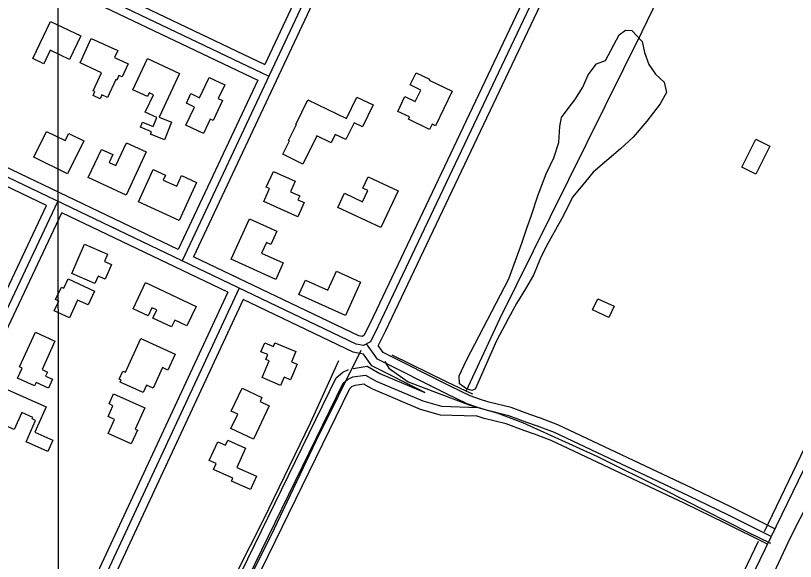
# Model space of a CAD drawing. Extents: x 3297772 to 3335630, y 634068 to 659439.
# Drawn here: x 3317586 to 3318961, y 644271 to 645232 of the extents above; entities that cross this region are included whole.
import ezdxf

# ---------------------------------------------------------------- set-up
doc = ezdxf.new("R2010")
doc.units = 0
for name, color, linetype in [('V-BLDG-OTLN', 7, 'Continuous'), ('V-DTCH-CNTR', 7, 'Continuous'), ('V-GRID-MAJR', 7, 'Continuous'), ('V-ROAD-CNTR', 7, 'Continuous'), ('V-SITE-VEGE', 7, 'Continuous'), ('V-TOPO-SHOR', 7, 'Continuous')]:
    doc.layers.add(name, color=color, linetype=linetype)

msp = doc.modelspace()

# ---------------------------------------------------------------- linework, layer by layer
at = {"layer": 'V-BLDG-OTLN'}
for points in [[(3317647.3, 645222.2), (3317700.8, 645196.6), (3317680.9, 645154.9), (3317646.6, 645171.3), (3317635.2, 645147.5), (3317616, 645156.7)], [(3317699.4, 645149.1), (3317719.2, 645192.2), (3317765.8, 645170.8), (3317760.1, 645158.4), (3317783.9, 645147.4), (3317773.4, 645124.6), (3317768, 645127.1), (3317764.1, 645118.7), (3317762.3, 645119.6), (3317747.9, 645088.1), (3317737.9, 645092.7), (3317734.9, 645086), (3317722.5, 645091.7), (3317725.7, 645098.6), (3317722.6, 645100.1), (3317737.1, 645131.8)], [(3317839.1, 645053.4), (3317860.9, 645044.5), (3317848.1, 645013.3), (3317823.7, 645023.3), (3317825.5, 645027.8), (3317806, 645035.7), (3317809.5, 645044.4), (3317828.1, 645036.8), (3317834.6, 645052.6), (3317814.3, 645062.1), (3317828.7, 645093.1), (3317821.3, 645096.5), (3317818.1, 645089.7), (3317792.7, 645101.5), (3317818.4, 645156.9), (3317874.9, 645130.6)], [(3317886.1, 645039.3), (3317901.1, 645071.2), (3317886.8, 645078), (3317894.8, 645095), (3317910, 645087.8), (3317926.8, 645123.4), (3317954.4, 645110.5), (3317942.9, 645086.1), (3317950.4, 645082.6), (3317933.9, 645047.5), (3317928.7, 645049.9), (3317916.9, 645024.8)], [(3318355.5, 645099.2), (3318326.2, 645038.2), (3318320, 645041.2), (3318315.5, 645031.9), (3318278.3, 645049.8), (3318280.2, 645053.8), (3318259.7, 645063.7), (3318272.3, 645090), (3318290.6, 645081.2), (3318300.2, 645101.3), (3318281.5, 645110.3), (3318291.9, 645131.9), (3318315.8, 645120.5), (3318315, 645118.6)], [(3318116.7, 645020.5), (3318092.4, 644970.8), (3318057, 644988.1), (3318068.5, 645011.5), (3318067.1, 645012.2), (3318080.9, 645040.3), (3318080.1, 645040.7), (3318101.3, 645084.2), (3318169.2, 645051.1), (3318187.7, 645088.9), (3318216.1, 645075.1), (3318197.3, 645036.5), (3318182.7, 645043.6), (3318168.3, 645014), (3318149.4, 645023.2), (3318142, 645008.2)], [(3317705.9, 645011.7), (3317677.2, 644953.7), (3317617.8, 644983), (3317640.3, 645028.5), (3317673.1, 645012.3), (3317679.3, 645024.8)], [(3318866.6, 644965.1), (3318891.1, 645014.5), (3318915.5, 645002.3), (3318890.9, 644953)], [(3317816.2, 644992.3), (3317780.5, 644915.9), (3317713.9, 644947), (3317737.1, 644996.7), (3317757, 644987.4), (3317750.6, 644973.6), (3317762.5, 644968.1), (3317781.4, 645008.5)], [(3317904.6, 644938.6), (3317874, 644871.4), (3317802.3, 644904.1), (3317828.4, 644961.4), (3317850.3, 644951.4), (3317846.2, 644942.4), (3317870, 644931.6), (3317878.5, 644950.5)], [(3318083.2, 644877.8), (3318023.2, 644904.7), (3318033.5, 644927.6), (3318027.7, 644930.2), (3318040.2, 644957.9), (3318078.8, 644940.6), (3318070.4, 644921.9), (3318086.7, 644914.7), (3318083.5, 644907.7), (3318094.4, 644902.8)], [(3318229.9, 644858.9), (3318154.1, 644894.3), (3318165.8, 644919.3), (3318197.5, 644904.5), (3318206.7, 644924.1), (3318198, 644928.1), (3318207.4, 644948.2), (3318260.2, 644923.5)], [(3318044.4, 644767.6), (3317965.9, 644803.2), (3317998.2, 644874.4), (3318046.3, 644852.6), (3318035.7, 644829.3), (3318028.2, 644832.7), (3318019.6, 644813.7), (3318057.5, 644796.5)], [(3317684.7, 644777.9), (3317707.2, 644829.6), (3317748, 644811.9), (3317742.4, 644799.1), (3317754.9, 644793.7), (3317743.6, 644767.8), (3317731.3, 644773.2), (3317725.6, 644760.1)], [(3318167.3, 644703.9), (3318085.4, 644740.8), (3318096.9, 644766.3), (3318136.3, 644748.5), (3318151.4, 644782.1), (3318194, 644762.8)], [(3317678.3, 644768.6), (3317724.9, 644747.1), (3317713.5, 644722.5), (3317695, 644731.1), (3317680.7, 644700), (3317653.9, 644712.4), (3317661.7, 644729.4), (3317656.2, 644732), (3317666.5, 644754.1), (3317670.7, 644752.2)], [(3317814.9, 644762.1), (3317904, 644720), (3317887.8, 644685.8), (3317866.2, 644696), (3317860.5, 644684), (3317827.9, 644699.4), (3317834.6, 644713.7), (3317826.2, 644717.7), (3317819.3, 644703.1), (3317792.9, 644715.5)], [(3318612.2, 644733.5), (3318641.1, 644720.3), (3318632.1, 644700.5), (3318603.1, 644713.8)], [(3317655.1, 644658.5), (3317632.3, 644608.5), (3317641.9, 644604.1), (3317638.7, 644597.1), (3317650.7, 644591.6), (3317643.5, 644575.8), (3317621.7, 644585.8), (3317619.1, 644580), (3317589.1, 644593.7), (3317597.1, 644611.2), (3317592.6, 644613.3), (3317620.5, 644674.3)], [(3317844.8, 644612.1), (3317828.3, 644575.7), (3317816.6, 644581.1), (3317810.7, 644568), (3317770, 644586.5), (3317771.8, 644590.3), (3317768.3, 644591.9), (3317774.7, 644606.1), (3317779.3, 644604), (3317806.3, 644663.5), (3317867, 644636), (3317854.2, 644607.8)], [(3318020.5, 644594.4), (3318032.9, 644624.1), (3318027.1, 644626.5), (3318030.6, 644635), (3318018.4, 644640.1), (3318025.1, 644656), (3318040.5, 644649.5), (3318043.1, 644655.8), (3318079.8, 644640.4), (3318072.2, 644622.1), (3318082.1, 644617.9), (3318070.7, 644590.7), (3318059.4, 644595.4), (3318053.1, 644580.7)], [(3317547.9, 644518.4), (3317572.1, 644572.9), (3317639.3, 644543.1), (3317619.5, 644498.6), (3317651.3, 644484.4), (3317642.3, 644464.1), (3317604.1, 644481.1), (3317621, 644519.1), (3317614.9, 644521.8), (3317615.9, 644524), (3317596.4, 644532.7), (3317583.1, 644502.8)], [(3317965.9, 644535.4), (3317985.1, 644576), (3318020.2, 644559.4), (3318016.9, 644552.3), (3318033, 644544.7), (3318005.3, 644485.9), (3317965.3, 644504.7), (3317977.3, 644530)], [(3317758.6, 644565.7), (3317813.4, 644541.1), (3317796.6, 644503.5), (3317800.4, 644501.8), (3317789.5, 644477.6), (3317748.9, 644495.8), (3317760.1, 644520.7), (3317748.8, 644525.7), (3317757.4, 644544.9), (3317750.7, 644548)], [(3317999.7, 644397.1), (3317966.4, 644412), (3317968.7, 644417.1), (3317934.5, 644432.4), (3317939.1, 644442.9), (3317927.2, 644448.2), (3317942.1, 644481.5), (3317956.1, 644475.2), (3317960.1, 644484.2), (3317991.3, 644470.2), (3317976.1, 644436.1), (3318010.3, 644420.8)]]:
    msp.add_lwpolyline(points, close=True, dxfattribs=at)
at = {"layer": 'V-DTCH-CNTR'}
for points in [[(3317959.2, 644162.7), (3318036.5, 644316.1), (3318116, 644482.8), (3318194.8, 644643.1)], [(3318236.8, 644622.6), (3318244, 644610.9), (3318277.8, 644586.9), (3318388.7, 644545.3), (3318434.2, 644532.3), (3318479.8, 644515.4), (3318611.9, 644455.2), (3318729.1, 644397.2), (3318876.9, 644322.3), (3318916.8, 644302.7)]]:
    msp.add_lwpolyline(points, dxfattribs=at)
at = {"layer": 'V-GRID-MAJR'}
msp.add_spline([(3317666.4, 639462.6), (3317663.3, 642489.8), (3317657.1, 648551.2), (3317651, 654612.5), (3317647.9, 657646.7)], degree=3, dxfattribs=at)
at = {"layer": 'V-ROAD-CNTR'}
for points in [[(3316870.6, 645994.1), (3317097.5, 645789.4), (3317303.8, 645591.7), (3317440.9, 645447.3), (3317483, 645403.6), (3317507.2, 645381.3), (3317528.9, 645365.9), (3317566.3, 645348.6), (3318032.5, 645126)], [(3319670.7, 645880.8), (3318994.9, 644472.8), (3318285.6, 643011.9), (3317900.8, 642211.9), (3317247.2, 640864.1), (3317219.6, 640803.7), (3317209.4, 640778.3), (3317196.6, 640737.1), (3317178, 640691.8), (3317164.8, 640664.4), (3317149.4, 640643.5), (3317134.6, 640627.6), (3317086.8, 640595.1)], [(3318700.2, 645694.4), (3318530.4, 645328.3), (3318224.4, 644683.7), (3318211.3, 644657.7), (3318199.4, 644650.9), (3318186, 644653.7), (3317376.8, 645040.5), (3317336.9, 645060.4), (3317312.7, 645084.9), (3317192.2, 645204)], [(3318707.6, 645674.5), (3318544, 645321.9), (3318237.9, 644677), (3318224.8, 644651.3)], [(3318205.1, 645494.1), (3317879.7, 644800.1)], [(3318184.2, 645484.9), (3318025.3, 645146)], [(3318213.1, 645475.9), (3317899.6, 644807.2)], [(3317488.2, 645419.9), (3317493.5, 645414.4), (3317516.7, 645393), (3317536.4, 645378.9), (3317572.7, 645362.2), (3318025.3, 645146)], [(3317464, 645401.7), (3317472.5, 645392.9), (3317497.7, 645369.6), (3317521.3, 645352.9), (3317559.9, 645335), (3318012.6, 645118.9)], [(3318527.2, 645356.9), (3318516.9, 645334.6), (3318211, 644690.3), (3318199.9, 644668.5), (3318196.8, 644666.7), (3318190.9, 644668), (3317899.6, 644807.2)], [(3317872.5, 644820.2), (3317383.4, 645053.9), (3317345.8, 645072.7), (3317323.3, 645095.5), (3317215.3, 645202.3)], [(3317640.2, 644897.9), (3317370.2, 645027), (3317328, 645048.1), (3317302.1, 645074.3), (3317193.8, 645181.4)], [(3318012.6, 645118.9), (3317872.5, 644820.2)], [(3317275.7, 644399.4), (3317359.4, 644419.4), (3317395.4, 644429.8), (3317415.8, 644438.9), (3317433.3, 644452.3), (3317448.5, 644471), (3317470.4, 644502.9), (3317660.2, 644905)], [(3317286.4, 644417.4), (3317355.6, 644433.9), (3317390.2, 644443.9), (3317408.1, 644451.9), (3317422.8, 644463.2), (3317436.5, 644480), (3317457.4, 644510.4), (3317640.2, 644897.9)], [(3317294.2, 644388.4), (3317363.2, 644404.8), (3317400.6, 644415.6), (3317423.6, 644425.9), (3317443.9, 644441.5), (3317460.5, 644462), (3317483.5, 644495.4), (3317667.3, 644885)], [(3317960, 644745), (3317667.3, 644885)], [(3317979.9, 644752.2), (3317562.2, 643854.6), (3317392.6, 643513.6), (3317376.8, 643498.9), (3317363.5, 643494.8), (3317344.8, 643494.1), (3317327.9, 643498.3), (3317285.1, 643501.7), (3317234.5, 643495.9), (3316758.2, 643369.3), (3316148.2, 643206.7)], [(3317960, 644745), (3317577.4, 643922.7)], [(3317987.1, 644732.1), (3317575.7, 643848), (3317404.8, 643504.4), (3317384.5, 643485.6), (3317366, 643479.9), (3317343.2, 643479.1), (3317325.5, 643483.5), (3317285.4, 643486.6), (3317237.3, 643481.1), (3316762.1, 643354.8), (3316152.1, 643192.2)], [(3318199.1, 644635.6), (3318181.2, 644639.3), (3317987.1, 644732.1)], [(3318918.1, 644314.6), (3318842.7, 644352.1), (3318772.2, 644386.1), (3318536.2, 644497.5), (3318505.9, 644508.8), (3318487.2, 644515.6), (3318455.4, 644527.1), (3318416.1, 644537), (3318398.8, 644542.4), (3318381.8, 644548.3), (3318345.4, 644565.8), (3318224, 644626.9), (3318204.4, 644653.8)], [(3318924.8, 644328.1), (3318849.3, 644365.6), (3318778.7, 644399.6), (3318542.1, 644511.3), (3318511.1, 644522.8), (3318492.4, 644529.7), (3318459.7, 644541.5), (3318420.2, 644551.4), (3318403.6, 644556.7), (3318387.5, 644562.2), (3318352, 644579.2), (3318234, 644638.7), (3318224.8, 644651.3)], [(3318307.1, 644568.2), (3318214, 644615.2), (3318199.1, 644635.6)], [(3318180.7, 644610.8), (3318205.5, 644614.5), (3318228.1, 644601.7), (3318307.1, 644568.2)], [(3317600.3, 643465.9), (3318151, 644594.3), (3318162.8, 644604.3), (3318172.9, 644608.7)], [(3318308.5, 643058.9), (3318285.2, 643065.3), (3318266.6, 643076.2), (3318247.6, 643081.7), (3318210.9, 643098.3), (3318102.1, 643158.1), (3317621.5, 643390.9), (3317609.3, 643402.5), (3317604, 643415.6), (3317602, 643430.4), (3317612.5, 643456.7), (3318163.1, 644584.9), (3318170.8, 644591.4), (3318180.2, 644595.6), (3318202.6, 644598.9), (3318221.4, 644588.2), (3318304, 644553.3), (3318336.8, 644544.1), (3318400.6, 644541.9)], [(3317623.6, 643444.1), (3317626.2, 643450.7), (3318175.2, 644575.5), (3318178.9, 644578.6), (3318184.4, 644581), (3318199.7, 644583.3), (3318201.2, 644582.4)], [(3318201.2, 644582.4), (3318214.8, 644574.7), (3318299, 644539.1), (3318334.5, 644529.1), (3318398, 644527)], [(3318911.4, 644301.2), (3318836.1, 644338.6), (3318765.7, 644372.5), (3318530.4, 644483.7), (3318500.7, 644494.7), (3318482.1, 644501.5), (3318451, 644512.8), (3318412, 644522.5), (3318398, 644527)]]:
    msp.add_lwpolyline(points, dxfattribs=at)
at = {"layer": 'V-SITE-VEGE'}
msp.add_lwpolyline([(3318626.1, 645153.4), (3318650.3, 645198.7), (3318661.4, 645206.7), (3318672.5, 645206), (3318690.8, 645187.1), (3318694.9, 645167.4), (3318702.2, 645146), (3318714.2, 645129.5), (3318729.4, 645115.3), (3318733.5, 645097.1), (3318722.5, 645077.2), (3318699, 645046.2), (3318674.6, 645018.2), (3318652.6, 644997.5), (3318604.5, 644956.7), (3318591.2, 644940.8), (3318568.4, 644912.9), (3318548.8, 644874.7), (3318521.5, 644825.4), (3318510.5, 644803.9), (3318498.8, 644775.3), (3318484.7, 644750.7), (3318469.1, 644725.2), (3318454.2, 644698.2), (3318433.9, 644659.2), (3318396.4, 644574.1), (3318390.1, 644571.7), (3318380.6, 644574.8), (3318368.6, 644583.5), (3318367.8, 644597.7), (3318381, 644625.5), (3318455.3, 644768.7), (3318478.6, 644831.4), (3318487.2, 644857.7), (3318494.9, 644879.1), (3318507.3, 644916.4), (3318521.3, 644953.8), (3318534.6, 644981.6), (3318543.9, 645008.6), (3318545.3, 645037.1), (3318548.4, 645053), (3318560.1, 645068.9), (3318571.9, 645084.1), (3318586, 645106.4), (3318595.4, 645127.8), (3318610.3, 645147.7)], close=True, dxfattribs=at)
at = {"layer": 'V-TOPO-SHOR'}
msp.add_line((3318895.3, 644305.8), (3318828.1, 644165.1), dxfattribs=at)
for points in [[(3318380.4, 644570.8), (3318439.7, 644698), (3318528.8, 644878.5), (3318690.5, 645204.5), (3318709.2, 645243.4), (3318714.7, 645254.6), (3318712.3, 645259.3), (3318690.8, 645268.7), (3318579.5, 645321.8)], [(3319074.9, 644682.7), (3318998.4, 644515.7), (3318905.5, 644322.5)], [(3318391.9, 644565.3), (3318380.4, 644570.8), (3318345.8, 644587.2), (3318249.6, 644634.1)], [(3318155, 644623.9), (3318105, 644514.2), (3318022.3, 644343.2), (3317906, 644113.8)], [(3319003.5, 644413.5), (3318951.9, 644311.8), (3318901.5, 644205.3)]]:
    msp.add_lwpolyline(points, dxfattribs=at)

doc.saveas('drawing.dxf')
